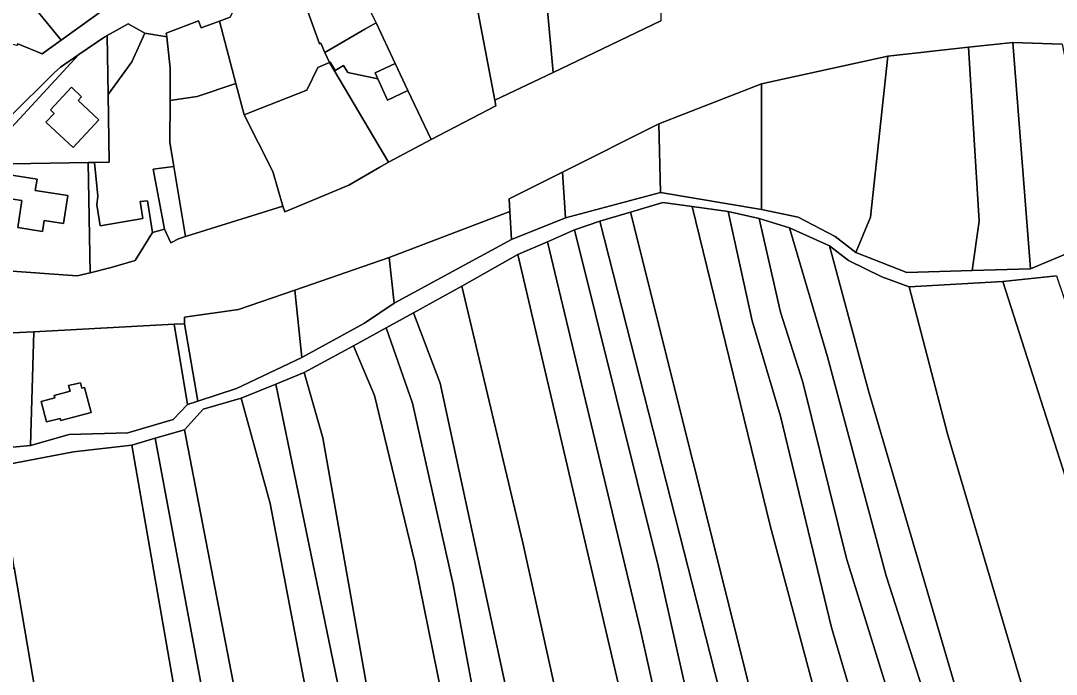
# Model space of a CAD drawing. Extents: x -502026 to -497664, y -1143484 to -1138019.
# Drawn here: x -498516.2 to -498187.2, y -1140671.5 to -1140463.9 of the extents above; entities that cross this region are included whole.
import ezdxf

# ---------------------------------------------------------------- set-up
doc = ezdxf.new("R2010")
doc.units = 0
for name, color, linetype in [('25', 7, 'Continuous'), ('37', 7, 'Continuous'), ('55', 7, 'Continuous'), ('7', 7, 'Continuous')]:
    doc.layers.add(name, color=color, linetype=linetype)

msp = doc.modelspace()

# ---------------------------------------------------------------- linework, layer by layer
at = {"layer": '25'}
for points in [[(-498312.81, -1140404.58), (-498313.39, -1140413.3), (-498313.68, -1140417.56), (-498312.78, -1140463.9), (-498347.06, -1140480.37), (-498350.37, -1140443.2), (-498349.74, -1140417.52), (-498352.29, -1140410.71), (-498354.19, -1140405.64), (-498350.43, -1140404.66), (-498348.67, -1140411.44), (-498332.02, -1140407.12), (-498333.78, -1140400.34), (-498329.07, -1140398.61), (-498332.09, -1140389.6), (-498334.24, -1140386.88), (-498340.36, -1140379.16), (-498331.57, -1140378.32), (-498321.17, -1140406.7)], [(-498347.06, -1140480.37), (-498365.57, -1140489.11), (-498377.53, -1140426.32), (-498376.14, -1140425.74), (-498375.2, -1140428.02), (-498370.12, -1140425.93), (-498349.74, -1140417.52), (-498350.37, -1140443.2)], [(-498365.57, -1140489.11), (-498365.23, -1140490.89), (-498385.8, -1140501.68), (-498393.15, -1140486.09), (-498397.21, -1140477.48), (-498403.29, -1140464.59), (-498405.48, -1140460.17), (-498416.7, -1140437.75), (-498415.35, -1140436.68), (-498411, -1140442.19), (-498406.2, -1140438.39), (-498377.53, -1140426.32)], [(-498476.72, -1140467.87), (-498480.84, -1140476.93), (-498488.43, -1140487.32), (-498488.75, -1140468.62), (-498482.04, -1140464.87)], [(-498488.43, -1140487.32), (-498488.07, -1140508.85), (-498492.69, -1140508.93), (-498494.73, -1140508.97), (-498525.13, -1140509.48), (-498524.16, -1140503.18), (-498497.76, -1140474.62), (-498489.42, -1140468.99), (-498488.75, -1140468.62)], [(-498195.38, -1140542.67), (-498213.94, -1140543.21), (-498211.67, -1140527.54), (-498215.03, -1140472.28), (-498200.94, -1140470.83)], [(-498185.33, -1140471.34), (-498174.16, -1140526.04), (-498180.98, -1140536.64), (-498195.38, -1140542.67), (-498200.94, -1140470.83)], [(-498213.94, -1140543.21), (-498234.7, -1140543.82), (-498250.83, -1140537.56), (-498246.23, -1140526.3), (-498240.65, -1140475.14), (-498215.03, -1140472.28), (-498211.67, -1140527.54)], [(-498399.36, -1140508.79), (-498402.08, -1140510.39), (-498411.97, -1140516.09), (-498432.24, -1140524.64), (-498432.86, -1140522.77), (-498436.04, -1140511.82), (-498445.23, -1140493.78), (-498443.03, -1140492.91), (-498425.29, -1140485.92), (-498421.76, -1140478.77), (-498418.11, -1140477.13)], [(-498491.32, -1140495.39), (-498497.96, -1140489.24), (-498496.83, -1140488.03), (-498500.05, -1140485.06), (-498506.71, -1140492.19), (-498505.52, -1140493.34), (-498508.16, -1140496.16), (-498499.48, -1140504.18)], [(-498445.23, -1140493.78), (-498436.04, -1140511.82), (-498432.86, -1140522.77), (-498463.8, -1140532.43), (-498467.49, -1140510.26), (-498468.78, -1140502.45), (-498468.72, -1140489.25), (-498468.11, -1140489.16), (-498460.09, -1140487.98), (-498447.81, -1140483.86)], [(-498494.14, -1140543.93), (-498498.25, -1140544.96), (-498523.42, -1140543.13), (-498529.72, -1140538.53), (-498525.13, -1140509.48), (-498494.73, -1140508.97)], [(-498474.26, -1140531.16), (-498479.83, -1140540.06), (-498487.43, -1140542.26), (-498494.14, -1140543.93), (-498494.73, -1140508.97), (-498492.69, -1140508.93), (-498491.68, -1140519.63), (-498492.03, -1140522.37), (-498490.99, -1140529), (-498477.35, -1140526.72), (-498478.24, -1140521.37), (-498475.92, -1140521.06)], [(-498463.8, -1140532.43), (-498466.08, -1140533.14), (-498468.47, -1140534.46), (-498470.5, -1140530.11), (-498474.07, -1140511.05), (-498467.49, -1140510.26)], [(-498501.2, -1140519.45), (-498511.56, -1140517.82), (-498511, -1140514.23), (-498520.37, -1140512.76), (-498521.53, -1140520.11), (-498515.82, -1140521.01), (-498517.14, -1140529.63), (-498509.24, -1140530.83), (-498508.71, -1140527.38), (-498502.59, -1140528.29)], [(-498426.91, -1140570.89), (-498447.59, -1140580.72), (-498459.92, -1140584.73), (-498464.12, -1140560.13), (-498464.11, -1140558.05), (-498447.03, -1140555.63), (-498429.13, -1140549.46)], [(-498463.18, -1140585.79), (-498467.72, -1140590.56), (-498482.14, -1140594.81), (-498500.8, -1140595.31), (-498513.12, -1140598.78), (-498511.96, -1140562.69), (-498467.4, -1140560.31)], [(-498497.15, -1140578.87), (-498501, -1140579.8), (-498500.52, -1140581.59), (-498505.54, -1140582.94), (-498505.35, -1140583.65), (-498509.69, -1140584.79), (-498508.01, -1140591.3), (-498503.66, -1140590.21), (-498503.47, -1140590.89), (-498493.84, -1140588.35), (-498495.92, -1140580.41), (-498496.74, -1140580.61)]]:
    msp.add_lwpolyline(points, close=True, dxfattribs=at)
at = {"layer": '37'}
msp.add_lwpolyline([(-498397.51, -1140553.58), (-498406.95, -1140559.93), (-498426.91, -1140570.89), (-498429.13, -1140549.46), (-498399.15, -1140539.13)], close=True, dxfattribs=at)
at = {"layer": '55'}
for points in [[(-498517.14, -1140471.25), (-498509.39, -1140474.46), (-498503.28, -1140470.04), (-498484.44, -1140456.39), (-498476.27, -1140452.44), (-498464.24, -1140446.62), (-498442.71, -1140432.55), (-498432.73, -1140431.71), (-498426.65, -1140423.95), (-498424.26, -1140411.9), (-498422.65, -1140404.29), (-498421.42, -1140381), (-498424.07, -1140374.16), (-498423.9, -1140372.85), (-498423.35, -1140368.66), (-498419.46, -1140360.65), (-498420.41, -1140349.26), (-498428.12, -1140332.76), (-498430.19, -1140330.18), (-498436.98, -1140321.7)], [(-498523.42, -1140543.13), (-498498.25, -1140544.96), (-498494.14, -1140543.93), (-498487.43, -1140542.26), (-498479.83, -1140540.06), (-498474.26, -1140531.16), (-498470.5, -1140530.11), (-498468.47, -1140534.46), (-498466.08, -1140533.14), (-498463.8, -1140532.43), (-498432.86, -1140522.77), (-498432.24, -1140524.64), (-498411.97, -1140516.09), (-498402.08, -1140510.39), (-498399.36, -1140508.79), (-498385.8, -1140501.68), (-498365.23, -1140490.89), (-498365.57, -1140489.11), (-498347.06, -1140480.37), (-498312.78, -1140463.9)], [(-498449.63, -1140462.74), (-498452.98, -1140464), (-498458.85, -1140466.21), (-498459.06, -1140465.62), (-498459.66, -1140463.92), (-498469.92, -1140467.89), (-498469.79, -1140469.06), (-498476.72, -1140467.87), (-498482.04, -1140464.87), (-498488.75, -1140468.62), (-498489.42, -1140468.99), (-498497.76, -1140474.62), (-498503.53, -1140478.64), (-498505.6, -1140480.51), (-498519.81, -1140494.63)], [(-498185.33, -1140471.34), (-498200.94, -1140470.83), (-498215.03, -1140472.28), (-498240.65, -1140475.14), (-498280.79, -1140483.97), (-498313.48, -1140496.67), (-498344.08, -1140511.99), (-498360.97, -1140520.45), (-498360.76, -1140524.45), (-498399.15, -1140539.13), (-498429.13, -1140549.46), (-498447.03, -1140555.63), (-498464.11, -1140558.05), (-498464.12, -1140560.13), (-498467.4, -1140560.31), (-498511.96, -1140562.69), (-498528.15, -1140563.42)], [(-498522.19, -1140599.71), (-498513.12, -1140598.78), (-498500.8, -1140595.31), (-498482.14, -1140594.81), (-498467.72, -1140590.56), (-498463.18, -1140585.79), (-498459.92, -1140584.73), (-498447.59, -1140580.72), (-498426.91, -1140570.89), (-498406.95, -1140559.93), (-498397.51, -1140553.58), (-498360.3, -1140533.42), (-498343.09, -1140526.48), (-498312.89, -1140518.46), (-498280.83, -1140523.85), (-498269.21, -1140526.35), (-498257.39, -1140532.39), (-498250.83, -1140537.56), (-498234.7, -1140543.82), (-498213.94, -1140543.21), (-498195.38, -1140542.67), (-498180.98, -1140536.64)], [(-498187.07, -1140544.94), (-498204.21, -1140546.69), (-498233.88, -1140548.43), (-498242.61, -1140545.26), (-498253.24, -1140540.02), (-498259.27, -1140535.42), (-498271.97, -1140529.7), (-498281.53, -1140526.72), (-498291.45, -1140524.5), (-498302.86, -1140522.93), (-498312.23, -1140521.64), (-498322.4, -1140524.68), (-498332.15, -1140527.6), (-498340.24, -1140530.37), (-498348.87, -1140534.1), (-498358.25, -1140538.15), (-498376.07, -1140548.16), (-498391.34, -1140556.73), (-498400.09, -1140561.48), (-498410.44, -1140567.11), (-498426.09, -1140575.62), (-498435.15, -1140579.31), (-498446.16, -1140583.8), (-498458.23, -1140587.29), (-498464.1, -1140593.8), (-498473.43, -1140596.49), (-498480.9, -1140598.67), (-498499.44, -1140600.8), (-498522.66, -1140605.32)]]:
    msp.add_lwpolyline(points, dxfattribs=at)
for points in [[(-498403.29, -1140464.59), (-498406.86, -1140466.58), (-498419.52, -1140473.97), (-498420.81, -1140471.09), (-498421.22, -1140471.28), (-498426.3, -1140457.02), (-498427.86, -1140452.81), (-498429.55, -1140447.88), (-498427.61, -1140447.29), (-498423.75, -1140454), (-498415.24, -1140449.01), (-498419.15, -1140442.11), (-498421.35, -1140443.39), (-498416.7, -1140437.75), (-498405.48, -1140460.17)], [(-498515.56, -1140440.86), (-498510.26, -1140442.43), (-498507.81, -1140443.15), (-498507.25, -1140441.84), (-498489.48, -1140450.17), (-498484.44, -1140456.39), (-498503.28, -1140470.04), (-498511, -1140460.79), (-498524.31, -1140454.6), (-498522.71, -1140447.52), (-498519.24, -1140448.59), (-498516.92, -1140440.93), (-498520.77, -1140439.77), (-498521.54, -1140442.32), (-498520.86, -1140439.3)], [(-498426.3, -1140457.02), (-498421.22, -1140471.28), (-498420.81, -1140471.09), (-498419.52, -1140473.97), (-498418.11, -1140477.13), (-498421.76, -1140478.77), (-498425.29, -1140485.92), (-498443.03, -1140492.91), (-498445.23, -1140493.78), (-498447.81, -1140483.86), (-498452.98, -1140464), (-498449.63, -1140462.74), (-498444.21, -1140452.41), (-498429.55, -1140447.88), (-498430.24, -1140451.1)], [(-498524.31, -1140454.6), (-498511, -1140460.79), (-498503.28, -1140470.04), (-498509.39, -1140474.46), (-498517.14, -1140471.25), (-498517.37, -1140471.8), (-498539.05, -1140466.25), (-498541, -1140471.91), (-498549.9, -1140468.26), (-498557.64, -1140466.88), (-498554.81, -1140451), (-498547.07, -1140452.39), (-498546.87, -1140451.24), (-498537.26, -1140455.17), (-498534.74, -1140449.75)], [(-498452.98, -1140464), (-498447.81, -1140483.86), (-498460.09, -1140487.98), (-498468.11, -1140489.16), (-498468.72, -1140489.25), (-498468.7, -1140485.16), (-498468.67, -1140479.01), (-498469.79, -1140469.06), (-498469.92, -1140467.89), (-498459.66, -1140463.92), (-498459.06, -1140465.62), (-498458.85, -1140466.21)], [(-498397.21, -1140477.48), (-498403.61, -1140480.49), (-498402.76, -1140482.35), (-498412.26, -1140480.38), (-498413.68, -1140478.08), (-498416.27, -1140479.69), (-498417.91, -1140477.04), (-498418.11, -1140477.13), (-498419.52, -1140473.97), (-498406.86, -1140466.58), (-498403.29, -1140464.59)], [(-498469.79, -1140469.06), (-498468.67, -1140479.01), (-498468.7, -1140485.16), (-498468.72, -1140489.25), (-498468.78, -1140502.45), (-498467.49, -1140510.26), (-498474.07, -1140511.05), (-498470.5, -1140530.11), (-498474.26, -1140531.16), (-498475.92, -1140521.06), (-498478.24, -1140521.37), (-498477.35, -1140526.72), (-498490.99, -1140529), (-498492.03, -1140522.37), (-498491.68, -1140519.63), (-498492.69, -1140508.93), (-498488.07, -1140508.85), (-498488.43, -1140487.32), (-498480.84, -1140476.93), (-498476.72, -1140467.87)], [(-498524.16, -1140503.18), (-498522.78, -1140499.54), (-498519.81, -1140494.63), (-498505.6, -1140480.51), (-498503.53, -1140478.64), (-498497.76, -1140474.62)], [(-498402.76, -1140482.35), (-498399.65, -1140489.15), (-498393.15, -1140486.09), (-498385.8, -1140501.68), (-498399.36, -1140508.79), (-498418.11, -1140477.13), (-498417.91, -1140477.04), (-498416.27, -1140479.69), (-498413.68, -1140478.08), (-498412.26, -1140480.38)], [(-498393.15, -1140486.09), (-498399.65, -1140489.15), (-498402.76, -1140482.35), (-498403.61, -1140480.49), (-498397.21, -1140477.48)], [(-498491.32, -1140495.39), (-498499.48, -1140504.18), (-498508.16, -1140496.16), (-498505.52, -1140493.34), (-498506.71, -1140492.19), (-498500.05, -1140485.06), (-498496.83, -1140488.03), (-498497.96, -1140489.24)], [(-498501.2, -1140519.45), (-498502.59, -1140528.29), (-498508.71, -1140527.38), (-498509.24, -1140530.83), (-498517.14, -1140529.63), (-498515.82, -1140521.01), (-498521.53, -1140520.11), (-498520.37, -1140512.76), (-498511, -1140514.23), (-498511.56, -1140517.82)], [(-498459.92, -1140584.73), (-498463.18, -1140585.79), (-498467.4, -1140560.31), (-498464.12, -1140560.13)], [(-498511.96, -1140562.69), (-498513.12, -1140598.78), (-498522.19, -1140599.71), (-498532.65, -1140598.05), (-498534.44, -1140588.39), (-498534.41, -1140583.39), (-498534.38, -1140571.05), (-498539.91, -1140573.24), (-498541.95, -1140566.19), (-498539.79, -1140560.99), (-498532.45, -1140561.05), (-498532.27, -1140566.77), (-498528.15, -1140563.42)], [(-498497.15, -1140578.87), (-498496.74, -1140580.61), (-498495.92, -1140580.41), (-498493.84, -1140588.35), (-498503.47, -1140590.89), (-498503.66, -1140590.21), (-498508.01, -1140591.3), (-498509.69, -1140584.79), (-498505.35, -1140583.65), (-498505.54, -1140582.94), (-498500.52, -1140581.59), (-498501, -1140579.8)]]:
    msp.add_lwpolyline(points, close=True, dxfattribs=at)
at = {"layer": '7'}
for points in [[(-498250.83, -1140537.56), (-498257.39, -1140532.39), (-498269.21, -1140526.35), (-498280.83, -1140523.85), (-498280.79, -1140483.97), (-498240.65, -1140475.14), (-498246.23, -1140526.3)], [(-498280.83, -1140523.85), (-498312.89, -1140518.46), (-498313.48, -1140496.67), (-498280.79, -1140483.97)], [(-498312.89, -1140518.46), (-498343.09, -1140526.48), (-498344.08, -1140511.99), (-498313.48, -1140496.67)], [(-498343.09, -1140526.48), (-498360.3, -1140533.42), (-498360.76, -1140524.45), (-498360.97, -1140520.45), (-498344.08, -1140511.99)], [(-498360.3, -1140533.42), (-498397.51, -1140553.58), (-498399.15, -1140539.13), (-498360.76, -1140524.45)], [(-498302.86, -1140522.93), (-498278.03, -1140624.19), (-498259.94, -1140691.85), (-498253.65, -1140710.62), (-498241.93, -1140782.11), (-498236.67, -1140813.02), (-498217.33, -1140909.3), (-498212.7, -1140954.66), (-498211.13, -1140980.71), (-498231.62, -1140983.9), (-498256.15, -1140822.41), (-498267.56, -1140748.64), (-498282.89, -1140682.84), (-498322.4, -1140524.68), (-498312.23, -1140521.64)], [(-498291.45, -1140524.5), (-498283.81, -1140559.25), (-498274.77, -1140589.54), (-498258.55, -1140656.61), (-498244.26, -1140704.98), (-498232.59, -1140757.88), (-498219.28, -1140835.05), (-498206.57, -1140899.58), (-498198.57, -1140946.89), (-498212.7, -1140954.66), (-498217.33, -1140909.3), (-498236.67, -1140813.02), (-498241.93, -1140782.11), (-498253.65, -1140710.62), (-498259.94, -1140691.85), (-498278.03, -1140624.19), (-498302.86, -1140522.93)], [(-498281.53, -1140526.72), (-498274.77, -1140556.49), (-498267.69, -1140578.72), (-498253.79, -1140634.68), (-498233.11, -1140701.59), (-498220.76, -1140759.57), (-498187.29, -1140940.69), (-498198.57, -1140946.89), (-498206.57, -1140899.58), (-498219.28, -1140835.05), (-498232.59, -1140757.88), (-498244.26, -1140704.98), (-498258.55, -1140656.61), (-498274.77, -1140589.54), (-498283.81, -1140559.25), (-498291.45, -1140524.5)], [(-498247.52, -1140989.27), (-498261.4, -1140990.68), (-498263.38, -1140990.82), (-498266.74, -1140913.77), (-498274.78, -1140837.77), (-498277.66, -1140810.54), (-498288.33, -1140750.23), (-498313.69, -1140637), (-498340.24, -1140530.37), (-498332.15, -1140527.6), (-498283.02, -1140720.33), (-498267.49, -1140806.74), (-498253.21, -1140924.46)], [(-498231.62, -1140983.9), (-498247.52, -1140989.27), (-498253.21, -1140924.46), (-498267.49, -1140806.74), (-498283.02, -1140720.33), (-498332.15, -1140527.6), (-498322.4, -1140524.68), (-498282.89, -1140682.84), (-498267.56, -1140748.64), (-498256.15, -1140822.41)], [(-498271.97, -1140529.7), (-498259.89, -1140570.61), (-498241.21, -1140640.18), (-498220.96, -1140703.12), (-498189.11, -1140866.39), (-498178.55, -1140935.88), (-498187.29, -1140940.69), (-498220.76, -1140759.57), (-498233.11, -1140701.59), (-498253.79, -1140634.68), (-498267.69, -1140578.72), (-498274.77, -1140556.49), (-498281.53, -1140526.72)], [(-498274.78, -1140837.77), (-498285.37, -1140839.14), (-498289.12, -1140806.93), (-498295.48, -1140765.42), (-498306.09, -1140716.7), (-498319.27, -1140657.5), (-498348.87, -1140534.1), (-498340.24, -1140530.37), (-498313.69, -1140637), (-498288.33, -1140750.23), (-498277.66, -1140810.54)], [(-498259.27, -1140535.42), (-498246.85, -1140581.47), (-498207.59, -1140715.38), (-498196.77, -1140768.09), (-498175.74, -1140862.65), (-498167.89, -1140930.02), (-498178.55, -1140935.88), (-498189.11, -1140866.39), (-498220.96, -1140703.12), (-498241.21, -1140640.18), (-498259.89, -1140570.61), (-498271.97, -1140529.7)], [(-498285.37, -1140839.14), (-498295.79, -1140840.48), (-498298.02, -1140816.49), (-498303.59, -1140782.83), (-498318.68, -1140707.34), (-498358.25, -1140538.15), (-498348.87, -1140534.1), (-498319.27, -1140657.5), (-498306.09, -1140716.7), (-498295.48, -1140765.42), (-498289.12, -1140806.93)], [(-498233.88, -1140548.43), (-498221.79, -1140595.07), (-498183.65, -1140724.07), (-498172.73, -1140772.39), (-498146.33, -1140899.98), (-498167.89, -1140930.02), (-498175.74, -1140862.65), (-498196.77, -1140768.09), (-498207.59, -1140715.38), (-498246.85, -1140581.47), (-498259.27, -1140535.42), (-498253.24, -1140540.02), (-498242.61, -1140545.26)], [(-498303.59, -1140782.83), (-498323.88, -1140786.25), (-498332.68, -1140737.97), (-498356.61, -1140629.76), (-498376.07, -1140548.16), (-498358.25, -1140538.15), (-498318.68, -1140707.34)], [(-498112.91, -1140855.31), (-498120.98, -1140866.76), (-498128.46, -1140879.99), (-498146.33, -1140899.98), (-498172.73, -1140772.39), (-498183.65, -1140724.07), (-498221.79, -1140595.07), (-498233.88, -1140548.43), (-498204.21, -1140546.69), (-498168.72, -1140657.51), (-498145.04, -1140734.96)], [(-498125.04, -1140733.09), (-498113.63, -1140773.74), (-498101.49, -1140812.49), (-498102.54, -1140823.66), (-498099.9, -1140836.85), (-498112.91, -1140855.31), (-498145.04, -1140734.96), (-498168.72, -1140657.51), (-498204.21, -1140546.69), (-498187.07, -1140544.94), (-498144.54, -1140670.69)], [(-498323.88, -1140786.25), (-498319.07, -1140817.48), (-498315.26, -1140843.26), (-498328.95, -1140845.21), (-498332.43, -1140821.35), (-498340.05, -1140768.63), (-498361.67, -1140677.54), (-498382.9, -1140579.04), (-498391.34, -1140556.73), (-498376.07, -1140548.16), (-498356.61, -1140629.76), (-498332.68, -1140737.97)], [(-498332.43, -1140821.35), (-498342.84, -1140823.14), (-498351.25, -1140776.95), (-498369.14, -1140694.67), (-498378.78, -1140643.01), (-498391.75, -1140585.34), (-498400.09, -1140561.48), (-498391.34, -1140556.73), (-498382.9, -1140579.04), (-498361.67, -1140677.54), (-498340.05, -1140768.63)], [(-498342.84, -1140823.14), (-498352.87, -1140824.86), (-498362.85, -1140768.59), (-498372.09, -1140728.66), (-498390.97, -1140635.89), (-498403.74, -1140582.96), (-498410.44, -1140567.11), (-498400.09, -1140561.48), (-498391.75, -1140585.34), (-498378.78, -1140643.01), (-498369.14, -1140694.67), (-498351.25, -1140776.95)], [(-498352.87, -1140824.86), (-498349.09, -1140846.2), (-498346.54, -1140870.9), (-498366.76, -1140874.96), (-498387.43, -1140763.87), (-498404.92, -1140682.68), (-498420.21, -1140596.4), (-498426.09, -1140575.62), (-498410.44, -1140567.11), (-498403.74, -1140582.96), (-498390.97, -1140635.89), (-498372.09, -1140728.66), (-498362.85, -1140768.59)], [(-498366.76, -1140874.96), (-498364.5, -1140887.77), (-498359.73, -1140934.95), (-498359.08, -1141012.16), (-498358.48, -1141044.95), (-498369.09, -1141045.2), (-498369.3, -1141029.96), (-498370.67, -1140930.78), (-498376.81, -1140877.61), (-498382.41, -1140843.88), (-498401.19, -1140743.24), (-498435.15, -1140579.31), (-498426.09, -1140575.62), (-498420.21, -1140596.4), (-498404.92, -1140682.68), (-498387.43, -1140763.87)], [(-498369.3, -1141029.96), (-498381.61, -1141030.09), (-498381.28, -1140975.1), (-498383.45, -1140931.65), (-498390.52, -1140860.25), (-498405.07, -1140777.76), (-498426.3, -1140672.75), (-498436.92, -1140617.25), (-498446.16, -1140583.8), (-498435.15, -1140579.31), (-498401.19, -1140743.24), (-498382.41, -1140843.88), (-498376.81, -1140877.61), (-498370.67, -1140930.78)], [(-498381.61, -1141030.09), (-498402.91, -1141030.31), (-498403.01, -1141022.64), (-498404.19, -1140931.28), (-498409.59, -1140873.75), (-498422.96, -1140796.45), (-498438.49, -1140726.65), (-498464.1, -1140593.8), (-498458.23, -1140587.29), (-498446.16, -1140583.8), (-498436.92, -1140617.25), (-498426.3, -1140672.75), (-498405.07, -1140777.76), (-498390.52, -1140860.25), (-498383.45, -1140931.65), (-498381.28, -1140975.1)], [(-498413.74, -1141022.64), (-498414.03, -1141038.47), (-498416.67, -1141058.5), (-498421.24, -1141113.66), (-498431.68, -1141112.08), (-498424.42, -1141029.78), (-498423.09, -1140948.1), (-498430.8, -1140866.93), (-498457.18, -1140734.81), (-498480.9, -1140598.67), (-498473.43, -1140596.49), (-498456.6, -1140686.68), (-498449.62, -1140716.57), (-498443.31, -1140757.18), (-498432.78, -1140799.22), (-498419.78, -1140870.46), (-498414.02, -1140935.3), (-498412.95, -1140979.31)], [(-498403.01, -1141022.64), (-498413.74, -1141022.64), (-498412.95, -1140979.31), (-498414.02, -1140935.3), (-498419.78, -1140870.46), (-498432.78, -1140799.22), (-498443.31, -1140757.18), (-498449.62, -1140716.57), (-498456.6, -1140686.68), (-498473.43, -1140596.49), (-498464.1, -1140593.8), (-498438.49, -1140726.65), (-498422.96, -1140796.45), (-498409.59, -1140873.75), (-498404.19, -1140931.28)], [(-498431.68, -1141112.08), (-498462.89, -1141107.34), (-498475.36, -1141106.28), (-498471.08, -1141025.89), (-498473.32, -1140947.89), (-498476.59, -1140891.61), (-498477.9, -1140874.36), (-498497.99, -1140756.3), (-498518.24, -1140637.54), (-498522.66, -1140605.32), (-498499.44, -1140600.8), (-498480.9, -1140598.67), (-498457.18, -1140734.81), (-498430.8, -1140866.93), (-498423.09, -1140948.1), (-498424.42, -1141029.78)], [(-498476.59, -1140891.61), (-498504.31, -1140879.35), (-498505.74, -1140863.6), (-498521.1, -1140765.33), (-498539.74, -1140651.72), (-498518.24, -1140637.54), (-498497.99, -1140756.3), (-498477.9, -1140874.36)]]:
    msp.add_lwpolyline(points, close=True, dxfattribs=at)

doc.saveas('drawing.dxf')
